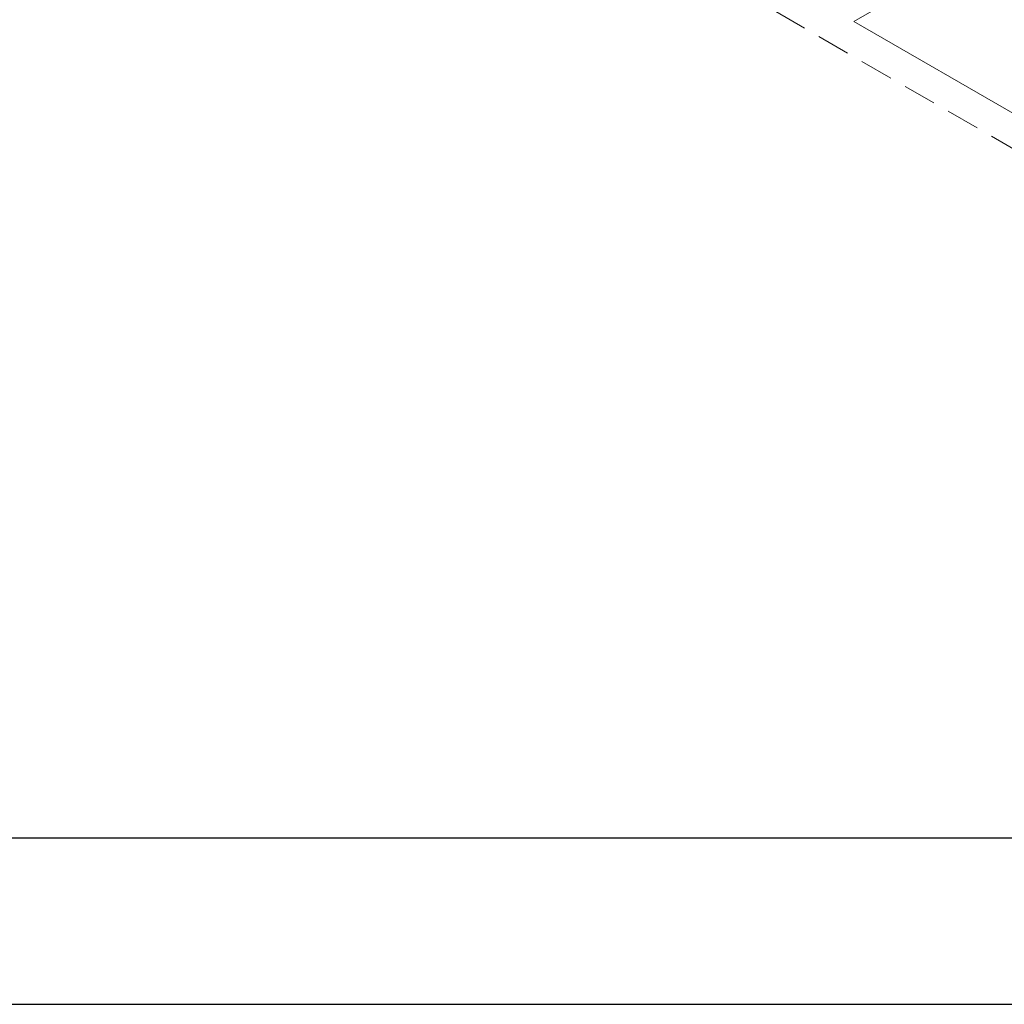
# Model space of a CAD drawing. Header units: millimetres. Extents: x 567 to 934, y -1 to 364.
# Tile 540 of 656: x 738 to 744, y 60 to 66. Entities that reach past the tile are written whole.
import ezdxf

# ---------------------------------------------------------------- set-up
doc = ezdxf.new("R2010")
doc.units = ezdxf.units.MM
doc.header["$MEASUREMENT"] = 0
doc.linetypes.add('JIS_02_2.0', pattern=[0.3, 0.2, -0.1])
doc.layers.get('0').update_dxf_attribs({"lineweight": 18})
doc.layers.add('A-WALL', color=7, linetype='Continuous', lineweight=25)
doc.layers.add('DI-Área do detalhe', color=10, linetype='JIS_02_2.0', lineweight=0)
doc.layers.add('FOLHA_PADRÃO', color=7, linetype='Continuous')

# ---------------------------------------------------------------- blocks, each defined once
blk = doc.blocks.new('A1EST. 1500')
at = {"layer": 'FOLHA_PADRÃO', "color": 1, "linetype": 'Continuous'}
blk.add_line((0, 0), (150.008, 0), dxfattribs=at)
at = {"layer": 'FOLHA_PADRÃO', "color": 6, "linetype": 'Continuous'}
blk.add_lwpolyline([(149, 58.4001), (149, 1), (1, 1), (1, 58.4001), (149, 58.4001)], dxfattribs=at)

msp = doc.modelspace()

# ---------------------------------------------------------------- linework, layer by layer
at = {"layer": 'A-WALL', "color": 8, "lineweight": 5}
for p, q in [((742.9144, 65.9417), (745.5644, 67.4717)), ((744.9544, 64.7639), (742.9144, 65.9417))]:
    msp.add_line(p, q, dxfattribs=at)
at = {"layer": 'DI-Área do detalhe'}
msp.add_lwpolyline([(753.0173, 67.1055), (746.7732, 63.5005), (738.6481, 68.1915), (744.8922, 71.7965), (753.0173, 67.1055)], dxfattribs=at)

# ---------------------------------------------------------------- block references
msp.add_blockref('A1EST. 1500', (722.2492, 60.0255))

doc.saveas('drawing.dxf')
